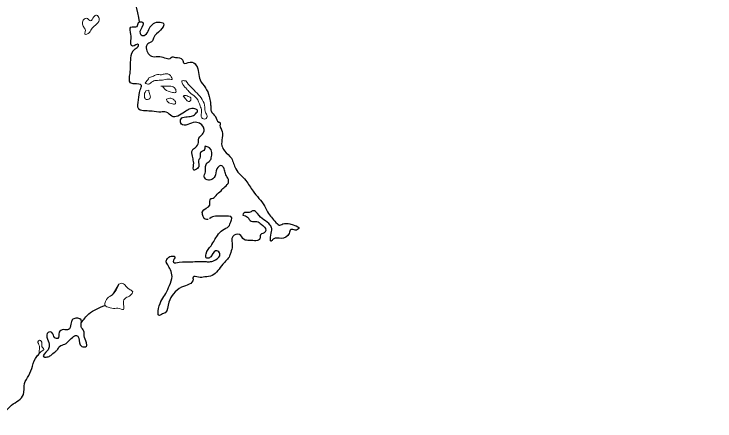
# Model space of a CAD drawing. Extents: x 553962 to 842807, y 8883888 to 9032388.
# Drawn here: x 820217 to 821423, y 9007152 to 9007852 of the extents above; entities that cross this region are included whole.
import ezdxf

# ---------------------------------------------------------------- set-up
doc = ezdxf.new("R2010")
doc.units = 0
doc.header["$LTSCALE"] = 200
for name, color, linetype, lineweight in [('23', 7, 'Continuous', 13), ('4', 7, 'Continuous', 25), ('40', 7, 'Continuous', 25)]:
    doc.layers.add(name, color=color, linetype=linetype, lineweight=lineweight)

msp = doc.modelspace()

# ---------------------------------------------------------------- linework, layer by layer
at = {"layer": '23'}
msp.add_spline([(824179.3, 9009820.9), (824142, 9009733.7), (824102.4, 9009671.3), (824032.3, 9009644.1), (823951.9, 9009641.7), (823927.8, 9009635.4), (823899.9, 9009606.3), (823858, 9009573), (823769.5, 9009578.9), (823733.3, 9009585), (823699.6, 9009533.1), (823668.3, 9009443.7), (823548.8, 9009320.9), (823382.2, 9009081.7), (823340.9, 9008992.3), (823341.3, 9008950.8), (823341.8, 9008898.9), (823316.2, 9008838.6), (823296.3, 9008821.9), (823268, 9008830.1), (823254, 9008830.1), (823211.6, 9008846.6), (823169.4, 9008846.5), (823131.3, 9008833.9), (823091.4, 9008798.5), (823007.5, 9008740.1), (822965.8, 9008690.2), (822916.3, 9008607), (822898, 9008629.8), (822903.9, 9008646.4), (822929.5, 9008704.6), (822941.3, 9008729.5), (822971.2, 9008754.5), (823035, 9008812.8), (823068.9, 9008835.8), (823102.8, 9008869.1), (823126.7, 9008896.1), (823136.4, 9008931.5), (823101.7, 9008987.4), (823073, 9009043.4), (823056.2, 9009116), (823003.6, 9009142.8), (822932.9, 9009179.9), (822872.4, 9009196.3), (822846.5, 9009175.5), (822876.9, 9009146.6), (822927.3, 9009132.2), (822958.1, 9009063.8), (823010.6, 9009045.2), (823071.5, 9008987.3), (823069.8, 9008949.9), (823028.3, 9008877.2), (822976.8, 9008798.1), (822950.8, 9008785.6), (822900.9, 9008750.2), (822857.4, 9008673.2), (822805.7, 9008612.9), (822772.3, 9008531.8), (822749.1, 9008428), (822687.4, 9008363.4), (822561.4, 9008300.8), (822477.4, 9008250.7), (822355.4, 9008183.9), (822269.4, 9008138), (822185.7, 9008056.8), (822082.8, 9007888.3), (821901.9, 9007678.1), (821772.4, 9007551.1), (821720.8, 9007480.4), (821621.5, 9007353.5), (821580, 9007280.7), (821520.9, 9007153.9), (821489.6, 9007062.5), (821464.7, 9006933.7), (821473.9, 9006811.3), (821541.1, 9006720.2), (821612.2, 9006647.7), (821596.8, 9006575), (821532.8, 9006539.5), (821500.9, 9006518.7), (821321.3, 9006377), (821243.5, 9006314.5), (821156.1, 9006200.1), (820955.7, 9005925.5), (820843, 9005727.9), (820787.9, 9005605.3), (820637.7, 9005330.8), (820547.1, 9005135.5), (820477.5, 9005058.4), (820463.3, 9005068.8), (820464.9, 9005141.9)], degree=3, dxfattribs=at)
at = {"layer": '4', "lineweight": 13}
for p, q in [((820339.4, 9007821.9), (820339.3, 9007821.1)), ((820446.8, 9007738.1), (820442.2, 9007733)), ((820511.7, 9007736.5), (820512.2, 9007736.5)), ((820511.7, 9007736.5), (820512.2, 9007736.5)), ((820443.8, 9007719.3), (820448.8, 9007720.8)), ((820469.6, 9007727.4), (820472.1, 9007727.4)), ((820509.6, 9007710.7), (820508.1, 9007710.7)), ((820479.2, 9007705.2), (820479.2, 9007704.1)), ((820397.1, 9007386.9), (820386.5, 9007368.7)), ((820257.5, 9007264.2), (820258.8, 9007265.4))]:
    msp.add_line(p, q, dxfattribs=at)
at = {"layer": '4'}
for points in [[(820432.9, 9007837.9), (820412, 9007890.4), (820381.5, 9007901.1)], [(820510.1, 9007682.9), (820488.3, 9007675.8), (820478.7, 9007682.9), (820469.6, 9007682.9), (820454.4, 9007684.4), (820443.2, 9007684.9), (820431.6, 9007688), (820431.1, 9007704.1), (820434.1, 9007721.3), (820436.1, 9007728.9), (820423.5, 9007731.5), (820417.4, 9007733.5), (820416.4, 9007749.2), (820417.9, 9007775.5), (820425, 9007791.7), (820431.1, 9007797.3), (820431.1, 9007798.8), (820420.4, 9007796.2), (820417.9, 9007805.9), (820417.9, 9007816.5), (820417.9, 9007829.1), (820428.5, 9007830.2), (820431.1, 9007836.7), (820434.1, 9007838.2), (820438.7, 9007837.2), (820438.7, 9007832.2), (820433.6, 9007818), (820435.6, 9007815.5), (820442.7, 9007815.5), (820448.8, 9007825.1), (820454.4, 9007833.2), (820465.5, 9007837.7), (820474.2, 9007835.2), (820468.6, 9007823.6), (820457.4, 9007811.4), (820454.9, 9007805.4), (820446.8, 9007800.3), (820444.3, 9007793.2), (820455.4, 9007778.5), (820467.6, 9007778.5), (820487.3, 9007776.5), (820487.8, 9007777), (820494.4, 9007777), (820506.6, 9007773), (820508.6, 9007767.4), (820519.8, 9007768.9), (820530.4, 9007763.3), (820537, 9007738.1), (820546.1, 9007724.9), (820552.7, 9007709.7), (820554.7, 9007699.6), (820555.2, 9007691.5), (820555.7, 9007684.9), (820563.3, 9007675.3), (820569.4, 9007665.7), (820571, 9007665.2), (820571, 9007659.6), (820574, 9007652.5), (820575, 9007638.9), (820574.5, 9007624.7), (820579.1, 9007616.1), (820590.7, 9007603.5), (820598.3, 9007585.2), (820615.5, 9007565.5), (820628.2, 9007546.8), (820647.5, 9007522), (820654.6, 9007508.3), (820661.2, 9007500.2), (820669.8, 9007490.6), (820672.8, 9007488.6), (820679.4, 9007490.6), (820691.1, 9007490.6), (820699.7, 9007488.1), (820706.8, 9007483), (820704.7, 9007481), (820700.7, 9007480), (820693.1, 9007481), (820690, 9007474.4), (820676.3, 9007465.8), (820662.7, 9007464.3), (820659.1, 9007460.8), (820658.6, 9007471.4), (820660.1, 9007482.5), (820657.6, 9007488.6), (820646.5, 9007497.7), (820635.8, 9007508.3), (820628.7, 9007513.4), (820623.1, 9007510.8), (820616.6, 9007510.3), (820612, 9007509.3), (820610.5, 9007505.8)], [(820550.9, 9007498.4), (820545.6, 9007498.7), (820541.6, 9007505.3), (820541.1, 9007511.9), (820553.7, 9007523), (820553.7, 9007527.5), (820556.2, 9007534.6), (820557.3, 9007534.6), (820564.4, 9007539.7), (820573, 9007547.8), (820577.5, 9007552.8), (820585.1, 9007560.4), (820585.6, 9007567), (820581.1, 9007575.1), (820579.1, 9007583.2), (820577.5, 9007587.3), (820574.5, 9007590.8), (820565.9, 9007585.2), (820562.3, 9007572.1), (820557.3, 9007567), (820549.2, 9007566.5), (820544.1, 9007571.1), (820546.1, 9007580.2), (820546.1, 9007587.8), (820548.1, 9007594.3), (820553.7, 9007599.4), (820556.2, 9007604), (820553.2, 9007621.2), (820547.6, 9007623.7), (820546.1, 9007624.2), (820544.6, 9007618.6), (820537.5, 9007613.6), (820536.5, 9007603.5), (820535, 9007601.4), (820535, 9007590.8), (820530.9, 9007584.7), (820526.3, 9007583.2), (820525.8, 9007592.3), (820524.8, 9007602.4), (820523.8, 9007607), (820523.8, 9007617.6), (820528.4, 9007621.7), (820534, 9007630.8), (820534, 9007635.3), (820541.1, 9007645), (820544.1, 9007653), (820531.4, 9007665.2), (820518.8, 9007662.7), (820506.6, 9007661.1), (820503, 9007667.7), (820504.1, 9007671.3), (820522.3, 9007675.8), (820528.9, 9007679.9), (820532.4, 9007685.9), (820527.9, 9007688.5), (820510.1, 9007682.9)], [(820610.5, 9007505.8), (820618.6, 9007502.2), (820624.7, 9007495.2), (820634.8, 9007494.7), (820641.9, 9007490.1), (820650, 9007479.5), (820649, 9007476.9), (820640.9, 9007471.9), (820639.9, 9007465.3), (820621.6, 9007462.3), (820612.5, 9007463.8), (820604.9, 9007472.4), (820593.2, 9007469.3), (820592.2, 9007452.7), (820589.7, 9007441.5), (820587.7, 9007435.5), (820576, 9007421.3), (820557.8, 9007402), (820545.1, 9007399.5), (820534, 9007399), (820524.8, 9007399), (820524.8, 9007395.5), (820505.1, 9007381.8), (820491.4, 9007370.7), (820483.3, 9007356), (820476.7, 9007337.8), (820470.6, 9007335.2), (820466.6, 9007333.2), (820465.5, 9007345.4), (820478.2, 9007371.2), (820484.3, 9007384.8), (820488.8, 9007400.5), (820485.8, 9007411.7), (820481.2, 9007420.3), (820478.7, 9007426.8), (820482.3, 9007432.4), (820484.8, 9007434.4), (820493.4, 9007433.9), (820490.9, 9007426.3), (820491.4, 9007424.8), (820501, 9007424.8), (820520.8, 9007425.3), (820535, 9007426.3), (820547.1, 9007425.8), (820554.7, 9007425.8), (820563.3, 9007428.9), (820571, 9007439), (820565.9, 9007444.6), (820557.3, 9007437), (820553.2, 9007432.4), (820547.6, 9007432.4), (820547.1, 9007439), (820555.7, 9007453.2), (820561.8, 9007462.8), (820566.9, 9007470.9), (820575.5, 9007480), (820586.2, 9007486.6), (820589.7, 9007494.1), (820591.7, 9007501.2), (820575, 9007503.8), (820563.3, 9007503.8), (820553.7, 9007500.2), (820553.2, 9007499.7)], [(820332.8, 9007320.9), (820345.7, 9007336), (820373.2, 9007350.6)], [(820275.5, 9007274), (820277.5, 9007281.1), (820274.5, 9007292.7), (820273.5, 9007299.8), (820275.5, 9007303.9), (820282.1, 9007303.9), (820287.2, 9007294.8), (820292.2, 9007293.8), (820294.8, 9007304.4), (820301.9, 9007308.9), (820310.5, 9007308.9), (820314.5, 9007318.1), (820315.5, 9007322.6), (820319.6, 9007327.7), (820332.3, 9007325.6), (820332.3, 9007314), (820336.8, 9007306.4), (820337.8, 9007298.3), (820341.4, 9007286.2), (820341.4, 9007280.6), (820333.3, 9007280.1), (820328.2, 9007294.3), (820325.7, 9007298.3), (820312, 9007290.2), (820304.4, 9007284.1), (820295.3, 9007280.1), (820291.2, 9007274), (820287.7, 9007271), (820280.1, 9007264.4), (820274, 9007261.9), (820267.9, 9007261.9), (820275.5, 9007274)], [(820175.2, 9007113.1), (820188.3, 9007142.5), (820212.7, 9007178.9), (820232.9, 9007197.1), (820235, 9007216.3), (820242.1, 9007230), (820248.6, 9007246.2), (820256.2, 9007262.9), (820258.8, 9007265.4)]]:
    msp.add_spline(points, degree=3, dxfattribs=at)
at = {"layer": '4', "lineweight": 13}
for points in [[(820339.3, 9007821.1), (820339.4, 9007825), (820335.8, 9007830.6), (820334.8, 9007837.7), (820335.8, 9007841.2), (820343.5, 9007843.8), (820345.5, 9007841.8), (820348.6, 9007839.7), (820354.2, 9007846.8), (820358.8, 9007849.4), (820363.3, 9007843.8), (820359.3, 9007834.6), (820351.1, 9007827), (820346.5, 9007819.9), (820338.9, 9007816.9), (820339.4, 9007821.9)], [(820610.5, 9007505.8), (820612, 9007509.3), (820616.6, 9007510.3), (820623.1, 9007510.8), (820628.7, 9007513.4), (820635.8, 9007508.3), (820646.5, 9007497.7), (820657.6, 9007488.6), (820660.1, 9007482.5), (820658.6, 9007471.4), (820659.1, 9007460.8), (820662.7, 9007464.3), (820676.3, 9007465.8), (820690, 9007474.4), (820693.1, 9007481), (820700.7, 9007480), (820704.7, 9007481), (820706.8, 9007483), (820699.7, 9007488.1), (820691.1, 9007490.6), (820679.4, 9007490.6), (820672.8, 9007488.6), (820669.8, 9007490.6), (820661.2, 9007500.2), (820654.6, 9007508.3), (820647.5, 9007522), (820628.2, 9007546.8), (820615.5, 9007565.5), (820598.3, 9007585.2), (820590.7, 9007603.5), (820579.1, 9007616.1), (820574.5, 9007624.7), (820575, 9007638.9), (820574, 9007652.5), (820571, 9007659.6), (820571, 9007665.2), (820569.4, 9007665.7), (820563.3, 9007675.3), (820555.7, 9007684.9), (820555.2, 9007691.5), (820554.7, 9007699.6), (820552.7, 9007709.7), (820546.1, 9007724.9), (820537, 9007738.1), (820530.4, 9007763.3), (820519.8, 9007768.9), (820508.6, 9007767.4), (820506.6, 9007773), (820494.4, 9007777), (820487.8, 9007777), (820487.3, 9007776.5), (820467.6, 9007778.5), (820455.4, 9007778.5), (820444.3, 9007793.2), (820446.8, 9007800.3), (820454.9, 9007805.4), (820457.4, 9007811.4), (820468.6, 9007823.6), (820474.2, 9007835.2), (820465.5, 9007837.7), (820454.4, 9007833.2), (820448.8, 9007825.1), (820442.7, 9007815.5), (820435.6, 9007815.5), (820433.6, 9007818), (820438.7, 9007832.2), (820438.7, 9007837.2), (820434.1, 9007838.2), (820431.1, 9007836.7), (820428.5, 9007830.2), (820417.9, 9007829.1), (820417.9, 9007816.5), (820417.9, 9007805.9), (820420.4, 9007796.2), (820431.1, 9007798.8), (820431.1, 9007797.3), (820425, 9007791.7), (820417.9, 9007775.5), (820416.4, 9007749.2), (820417.4, 9007733.5), (820423.5, 9007731.5), (820436.1, 9007728.9), (820434.1, 9007721.3), (820431.1, 9007704.1), (820431.6, 9007688), (820443.2, 9007684.9), (820454.4, 9007684.4), (820469.6, 9007682.9), (820478.7, 9007682.9), (820488.3, 9007675.8), (820510.1, 9007682.9)], [(820442.2, 9007733), (820448.3, 9007731), (820455.4, 9007735.5), (820463.5, 9007737.5), (820474.7, 9007738.1), (820484.8, 9007739.6), (820488.8, 9007739.1), (820485.8, 9007745.6), (820476.7, 9007748.7), (820470.6, 9007747.2), (820461.5, 9007747.2), (820454.9, 9007744.1), (820448.8, 9007741.6), (820447.3, 9007738.6), (820446.8, 9007738.1)], [(820512.2, 9007736.5), (820521.3, 9007725.9), (820531.9, 9007715.3), (820545.1, 9007691.5), (820546.1, 9007682.4), (820549.2, 9007676.3), (820546.1, 9007671.3), (820540, 9007672.8), (820539.5, 9007685.4), (820537, 9007693.5), (820530.9, 9007706.7), (820521.8, 9007714.3), (820516.2, 9007719.8), (820512.7, 9007723.9), (820506.1, 9007733), (820505.6, 9007736), (820511.7, 9007736.5)], [(820512.2, 9007736.5), (820521.3, 9007725.9), (820531.9, 9007715.3), (820545.1, 9007691.5), (820546.1, 9007682.4), (820549.2, 9007676.3), (820546.1, 9007671.3), (820540, 9007672.8), (820539.5, 9007685.4), (820537, 9007693.5), (820530.9, 9007706.7), (820521.8, 9007714.3), (820516.2, 9007719.8), (820512.7, 9007723.9), (820506.1, 9007733), (820505.6, 9007736), (820511.7, 9007736.5)], [(820448.8, 9007720.8), (820450.3, 9007712.8), (820451.3, 9007707.7), (820444.3, 9007704.7), (820442.2, 9007706.2), (820441.2, 9007710.2), (820441.2, 9007713.8), (820443.8, 9007719.3)], [(820472.1, 9007727.4), (820476.7, 9007721.8), (820489.4, 9007716.8), (820495.4, 9007717.3), (820495.4, 9007719.8), (820492.4, 9007725.4), (820484.8, 9007727.4), (820476.2, 9007727.4), (820469.6, 9007727.4)], [(820479.2, 9007704.1), (820481.8, 9007700.1), (820489.4, 9007697.1), (820494.9, 9007697.6), (820494.9, 9007700.1), (820491.9, 9007704.1), (820486.8, 9007706.7), (820479.2, 9007705.2)], [(820508.1, 9007710.7), (820512.7, 9007704.7), (820517.2, 9007701.1), (820518.8, 9007701.1), (820520.8, 9007707.2), (820514.7, 9007710.7), (820511.2, 9007711.7), (820509.6, 9007710.7)], [(820510.1, 9007682.9), (820527.9, 9007688.5), (820532.4, 9007685.9), (820528.9, 9007679.9), (820522.3, 9007675.8), (820504.1, 9007671.3), (820503, 9007667.7), (820506.6, 9007661.1), (820518.8, 9007662.7), (820531.4, 9007665.2), (820544.1, 9007653), (820541.1, 9007645), (820534, 9007635.3), (820534, 9007630.8), (820528.4, 9007621.7), (820523.8, 9007617.6), (820523.8, 9007607), (820524.8, 9007602.4), (820525.8, 9007592.3), (820526.3, 9007583.2), (820530.9, 9007584.7), (820535, 9007590.8), (820535, 9007601.4), (820536.5, 9007603.5), (820537.5, 9007613.6), (820544.6, 9007618.6), (820546.1, 9007624.2), (820547.6, 9007623.7), (820553.2, 9007621.2), (820556.2, 9007604), (820553.7, 9007599.4), (820548.1, 9007594.3), (820546.1, 9007587.8), (820546.1, 9007580.2), (820544.1, 9007571.1), (820549.2, 9007566.5), (820557.3, 9007567), (820562.3, 9007572.1), (820565.9, 9007585.2), (820574.5, 9007590.8), (820577.5, 9007587.3), (820579.1, 9007583.2), (820581.1, 9007575.1), (820585.6, 9007567), (820585.1, 9007560.4), (820577.5, 9007552.8), (820573, 9007547.8), (820564.4, 9007539.7), (820557.3, 9007534.6), (820556.2, 9007534.6), (820553.7, 9007527.5), (820553.7, 9007523), (820541.1, 9007511.9), (820541.6, 9007505.3), (820545.6, 9007498.7), (820550.9, 9007498.4)], [(820553.2, 9007499.7), (820553.7, 9007500.2), (820563.3, 9007503.8), (820575, 9007503.8), (820591.7, 9007501.2), (820589.7, 9007494.1), (820586.2, 9007486.6), (820575.5, 9007480), (820566.9, 9007470.9), (820561.8, 9007462.8), (820555.7, 9007453.2), (820547.1, 9007439), (820547.6, 9007432.4), (820553.2, 9007432.4), (820557.3, 9007437), (820565.9, 9007444.6), (820571, 9007439), (820563.3, 9007428.9), (820554.7, 9007425.8), (820547.1, 9007425.8), (820535, 9007426.3), (820520.8, 9007425.3), (820501, 9007424.8), (820491.4, 9007424.8), (820490.9, 9007426.3), (820493.4, 9007433.9), (820484.8, 9007434.4), (820482.3, 9007432.4), (820478.7, 9007426.8), (820481.2, 9007420.3), (820485.8, 9007411.7), (820488.8, 9007400.5), (820484.3, 9007384.8), (820478.2, 9007371.2), (820465.5, 9007345.4), (820466.6, 9007333.2), (820470.6, 9007335.2), (820476.7, 9007337.8), (820483.3, 9007356), (820491.4, 9007370.7), (820505.1, 9007381.8), (820524.8, 9007395.5), (820524.8, 9007399), (820534, 9007399), (820545.1, 9007399.5), (820557.8, 9007402), (820576, 9007421.3), (820587.7, 9007435.5), (820589.7, 9007441.5), (820592.2, 9007452.7), (820593.2, 9007469.3), (820604.9, 9007472.4), (820612.5, 9007463.8), (820621.6, 9007462.3), (820639.9, 9007465.3), (820640.9, 9007471.9), (820649, 9007476.9), (820650, 9007479.5), (820641.9, 9007490.1), (820634.8, 9007494.7), (820624.7, 9007495.2), (820618.6, 9007502.2), (820610.5, 9007505.8)], [(820386.5, 9007368.7), (820381.4, 9007366.1), (820374.8, 9007358.5), (820373.8, 9007355.5), (820372.8, 9007352.5), (820378.9, 9007347.4), (820390.5, 9007345.4), (820395.6, 9007345.9), (820405.2, 9007343.4), (820405.2, 9007352), (820407.3, 9007362.1), (820415.4, 9007366.6), (820417.9, 9007368.7), (820421, 9007373.7), (820416.9, 9007377.3), (820411.3, 9007381.3), (820406.8, 9007386.4), (820400.2, 9007388.4), (820397.1, 9007386.9)], [(820397.1, 9007386.9), (820390.5, 9007373.7), (820383.7, 9007367.2)], [(820258.8, 9007265.4), (820258.8, 9007285.2), (820257.8, 9007288.2), (820260.8, 9007290.7), (820264.9, 9007285.7), (820264.9, 9007280.1), (820267.4, 9007276.6), (820267.9, 9007274), (820266.4, 9007273), (820257.5, 9007264.2)]]:
    msp.add_spline(points, degree=3, dxfattribs=at)
at = {"layer": '40'}
for points in [[(834727.2, 9024088.7), (834617.3, 9023062.6), (832419.2, 9018884.9), (828169.6, 9013937.6), (824213.1, 9008990.3), (821722, 9005985.3), (820586.3, 9004153)], [(834727.2, 9024088.7), (834617.3, 9023062.6), (832419.2, 9018884.9), (828169.6, 9013937.6), (824213.1, 9008990.3), (821722, 9005985.3), (820586.3, 9004153)], [(820464.9, 9005141.9), (820463.3, 9005068.8), (820477.5, 9005058.4), (820547.1, 9005135.5), (820637.7, 9005330.8), (820787.9, 9005605.3), (820843, 9005727.9), (820955.7, 9005925.5), (821156.1, 9006200.1), (821243.5, 9006314.5), (821321.3, 9006377), (821500.9, 9006518.7), (821532.8, 9006539.5), (821596.8, 9006575), (821612.2, 9006647.7), (821541.1, 9006720.2), (821473.9, 9006811.3), (821464.7, 9006933.7), (821489.6, 9007062.5), (821520.9, 9007153.9), (821580, 9007280.7), (821621.5, 9007353.5), (821720.8, 9007480.4), (821772.4, 9007551.1), (821901.9, 9007678.1), (822082.8, 9007888.3), (822185.7, 9008056.8), (822269.4, 9008138), (822355.4, 9008183.9), (822477.4, 9008250.7), (822561.4, 9008300.8), (822687.4, 9008363.4), (822749.1, 9008428), (822772.3, 9008531.8), (822805.7, 9008612.9), (822857.4, 9008673.2), (822900.9, 9008750.2), (822950.8, 9008785.6), (822976.8, 9008798.1), (823028.3, 9008877.2), (823069.8, 9008949.9), (823071.5, 9008987.3), (823010.6, 9009045.2), (822958.1, 9009063.8), (822927.3, 9009132.2), (822876.9, 9009146.6), (822846.5, 9009175.5), (822872.4, 9009196.3), (822932.9, 9009179.9), (823003.6, 9009142.8), (823056.2, 9009116), (823073, 9009043.4), (823101.7, 9008987.4), (823136.4, 9008931.5), (823126.7, 9008896.1), (823102.8, 9008869.1), (823068.9, 9008835.8), (823035, 9008812.8), (822971.2, 9008754.5), (822941.3, 9008729.5), (822929.5, 9008704.6), (822903.9, 9008646.4), (822898, 9008629.8), (822916.3, 9008607), (822965.8, 9008690.2), (823007.5, 9008740.1), (823091.4, 9008798.5), (823131.3, 9008833.9), (823169.4, 9008846.5), (823211.6, 9008846.6), (823254, 9008830.1), (823268, 9008830.1), (823296.3, 9008821.9), (823316.2, 9008838.6), (823341.8, 9008898.9), (823341.3, 9008950.8), (823340.9, 9008992.3), (823382.2, 9009081.7), (823548.8, 9009320.9), (823668.3, 9009443.7), (823699.6, 9009533.1), (823733.3, 9009585), (823769.5, 9009578.9), (823858, 9009573), (823899.9, 9009606.3), (823927.8, 9009635.4), (823951.9, 9009641.7), (824032.3, 9009644.1), (824102.4, 9009671.3), (824142, 9009733.7), (824179.3, 9009820.9)], [(820464.9, 9005141.9), (820463.3, 9005068.8), (820477.5, 9005058.4), (820547.1, 9005135.5), (820637.7, 9005330.8), (820787.9, 9005605.3), (820843, 9005727.9), (820955.7, 9005925.5), (821156.1, 9006200.1), (821243.5, 9006314.5), (821321.3, 9006377), (821500.9, 9006518.7), (821532.8, 9006539.5), (821596.8, 9006575), (821612.2, 9006647.7), (821541.1, 9006720.2), (821473.9, 9006811.3), (821464.7, 9006933.7), (821489.6, 9007062.5), (821520.9, 9007153.9), (821580, 9007280.7), (821621.5, 9007353.5), (821720.8, 9007480.4), (821772.4, 9007551.1), (821901.9, 9007678.1), (822082.8, 9007888.3), (822185.7, 9008056.8), (822269.4, 9008138), (822355.4, 9008183.9), (822477.4, 9008250.7), (822561.4, 9008300.8), (822687.4, 9008363.4), (822749.1, 9008428), (822772.3, 9008531.8), (822805.7, 9008612.9), (822857.4, 9008673.2), (822900.9, 9008750.2), (822950.8, 9008785.6), (822976.8, 9008798.1), (823028.3, 9008877.2), (823069.8, 9008949.9), (823071.5, 9008987.3), (823010.6, 9009045.2), (822958.1, 9009063.8), (822927.3, 9009132.2), (822876.9, 9009146.6), (822846.5, 9009175.5), (822872.4, 9009196.3), (822932.9, 9009179.9), (823003.6, 9009142.8), (823056.2, 9009116), (823073, 9009043.4), (823101.7, 9008987.4), (823136.4, 9008931.5), (823126.7, 9008896.1), (823102.8, 9008869.1), (823068.9, 9008835.8), (823035, 9008812.8), (822971.2, 9008754.5), (822941.3, 9008729.5), (822929.5, 9008704.6), (822903.9, 9008646.4), (822898, 9008629.8), (822916.3, 9008607), (822965.8, 9008690.2), (823007.5, 9008740.1), (823091.4, 9008798.5), (823131.3, 9008833.9), (823169.4, 9008846.5), (823211.6, 9008846.6), (823254, 9008830.1), (823268, 9008830.1), (823296.3, 9008821.9), (823316.2, 9008838.6), (823341.8, 9008898.9), (823341.3, 9008950.8), (823340.9, 9008992.3), (823382.2, 9009081.7), (823548.8, 9009320.9), (823668.3, 9009443.7), (823699.6, 9009533.1), (823733.3, 9009585), (823769.5, 9009578.9), (823858, 9009573), (823899.9, 9009606.3), (823927.8, 9009635.4), (823951.9, 9009641.7), (824032.3, 9009644.1), (824102.4, 9009671.3), (824142, 9009733.7), (824179.3, 9009820.9)], [(820464.9, 9005141.9), (820463.3, 9005068.8), (820477.5, 9005058.4), (820547.1, 9005135.5), (820637.7, 9005330.8), (820787.9, 9005605.3), (820843, 9005727.9), (820955.7, 9005925.5), (821156.1, 9006200.1), (821243.5, 9006314.5), (821321.3, 9006377), (821500.9, 9006518.7), (821532.8, 9006539.5), (821596.8, 9006575), (821612.2, 9006647.7), (821541.1, 9006720.2), (821473.9, 9006811.3), (821464.7, 9006933.7), (821489.6, 9007062.5), (821520.9, 9007153.9), (821580, 9007280.7), (821621.5, 9007353.5), (821720.8, 9007480.4), (821772.4, 9007551.1), (821901.9, 9007678.1), (822082.8, 9007888.3), (822185.7, 9008056.8), (822269.4, 9008138), (822355.4, 9008183.9), (822477.4, 9008250.7), (822561.4, 9008300.8), (822687.4, 9008363.4), (822749.1, 9008428), (822772.3, 9008531.8), (822805.7, 9008612.9), (822857.4, 9008673.2), (822900.9, 9008750.2), (822950.8, 9008785.6), (822976.8, 9008798.1), (823028.3, 9008877.2), (823069.8, 9008949.9), (823071.5, 9008987.3), (823010.6, 9009045.2), (822958.1, 9009063.8), (822927.3, 9009132.2), (822876.9, 9009146.6), (822846.5, 9009175.5), (822872.4, 9009196.3), (822932.9, 9009179.9), (823003.6, 9009142.8), (823056.2, 9009116), (823073, 9009043.4), (823101.7, 9008987.4), (823136.4, 9008931.5), (823126.7, 9008896.1), (823102.8, 9008869.1), (823068.9, 9008835.8), (823035, 9008812.8), (822971.2, 9008754.5), (822941.3, 9008729.5), (822929.5, 9008704.6), (822903.9, 9008646.4), (822898, 9008629.8), (822916.3, 9008607), (822965.8, 9008690.2), (823007.5, 9008740.1), (823091.4, 9008798.5), (823131.3, 9008833.9), (823169.4, 9008846.5), (823211.6, 9008846.6), (823254, 9008830.1), (823268, 9008830.1), (823296.3, 9008821.9), (823316.2, 9008838.6), (823341.8, 9008898.9), (823341.3, 9008950.8), (823340.9, 9008992.3), (823382.2, 9009081.7), (823548.8, 9009320.9), (823668.3, 9009443.7), (823699.6, 9009533.1), (823733.3, 9009585), (823769.5, 9009578.9), (823858, 9009573), (823899.9, 9009606.3), (823927.8, 9009635.4), (823951.9, 9009641.7), (824032.3, 9009644.1), (824102.4, 9009671.3), (824142, 9009733.7), (824179.3, 9009820.9)], [(820464.9, 9005141.9), (820463.3, 9005068.8), (820477.5, 9005058.4), (820547.1, 9005135.5), (820637.7, 9005330.8), (820787.9, 9005605.3), (820843, 9005727.9), (820955.7, 9005925.5), (821156.1, 9006200.1), (821243.5, 9006314.5), (821321.3, 9006377), (821500.9, 9006518.7), (821532.8, 9006539.5), (821596.8, 9006575), (821612.2, 9006647.7), (821541.1, 9006720.2), (821473.9, 9006811.3), (821464.7, 9006933.7), (821489.6, 9007062.5), (821520.9, 9007153.9), (821580, 9007280.7), (821621.5, 9007353.5), (821720.8, 9007480.4), (821772.4, 9007551.1), (821901.9, 9007678.1), (822082.8, 9007888.3), (822185.7, 9008056.8), (822269.4, 9008138), (822355.4, 9008183.9), (822477.4, 9008250.7), (822561.4, 9008300.8), (822687.4, 9008363.4), (822749.1, 9008428), (822772.3, 9008531.8), (822805.7, 9008612.9), (822857.4, 9008673.2), (822900.9, 9008750.2), (822950.8, 9008785.6), (822976.8, 9008798.1), (823028.3, 9008877.2), (823069.8, 9008949.9), (823071.5, 9008987.3), (823010.6, 9009045.2), (822958.1, 9009063.8), (822927.3, 9009132.2), (822876.9, 9009146.6), (822846.5, 9009175.5), (822872.4, 9009196.3), (822932.9, 9009179.9), (823003.6, 9009142.8), (823056.2, 9009116), (823073, 9009043.4), (823101.7, 9008987.4), (823136.4, 9008931.5), (823126.7, 9008896.1), (823102.8, 9008869.1), (823068.9, 9008835.8), (823035, 9008812.8), (822971.2, 9008754.5), (822941.3, 9008729.5), (822929.5, 9008704.6), (822903.9, 9008646.4), (822898, 9008629.8), (822916.3, 9008607), (822965.8, 9008690.2), (823007.5, 9008740.1), (823091.4, 9008798.5), (823131.3, 9008833.9), (823169.4, 9008846.5), (823211.6, 9008846.6), (823254, 9008830.1), (823268, 9008830.1), (823296.3, 9008821.9), (823316.2, 9008838.6), (823341.8, 9008898.9), (823341.3, 9008950.8), (823340.9, 9008992.3), (823382.2, 9009081.7), (823548.8, 9009320.9), (823668.3, 9009443.7), (823699.6, 9009533.1), (823733.3, 9009585), (823769.5, 9009578.9), (823858, 9009573), (823899.9, 9009606.3), (823927.8, 9009635.4), (823951.9, 9009641.7), (824032.3, 9009644.1), (824102.4, 9009671.3), (824142, 9009733.7), (824179.3, 9009820.9)]]:
    msp.add_spline(points, degree=3, dxfattribs=at)

doc.saveas('drawing.dxf')
